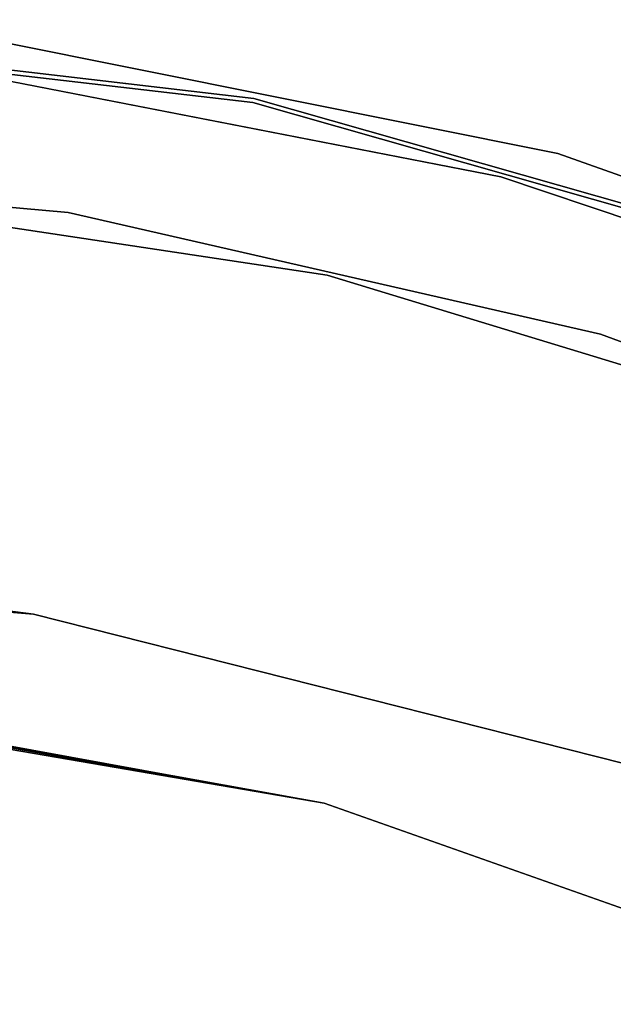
# Model space of a CAD drawing. Extents: x -91 to 91, y -91 to 262.
# Tile 364 of 480: x 7 to 14, y 39 to 51. Entities that reach past the tile are written whole.
import ezdxf

# ---------------------------------------------------------------- set-up
doc = ezdxf.new("R2010")
doc.units = 0
doc.header["$LTSCALE"] = 25.4
doc.layers.get('0').update_dxf_attribs({"linetype": 'CONTINUOUS'})

# ---------------------------------------------------------------- blocks, each defined once
blk = doc.blocks.new('ETE0_STL_1')
at = {"color": 0}
for p, q in [((1.809, 50.968, 327.508), (9.961, 50.018, 327.508)), ((9.961, 50.018, 160.508), (1.809, 50.968, 160.508)), ((9.961, 50.018, 160.508), (1.809, 50.968, 160.508)), ((1.809, 50.968, 327.508), (9.961, 50.018, 327.508)), ((9.971, 50.067, 327.508), (1.811, 51.018, 327.508)), ((1.811, 51.018, 160.508), (9.971, 50.067, 160.508)), ((9.971, 50.067, 327.508), (1.811, 51.018, 327.508)), ((1.811, 51.018, 160.508), (9.971, 50.067, 160.508)), ((13.637, 49.402, 162.508), (6.468, 50.84, 162.508)), ((6.468, 50.84, 164.508), (13.637, 49.402, 164.508)), ((6.468, 50.84, 164.508), (13.637, 49.402, 164.508)), ((13.637, 49.402, 162.508), (6.468, 50.84, 162.508)), ((12.949, 49.122, 327.508), (6.427, 50.392, 327.508)), ((6.427, 50.392, 321.008), (12.949, 49.122, 321.008)), ((12.949, 49.122, 327.508), (6.427, 50.392, 327.508)), ((6.427, 50.392, 321.008), (12.949, 49.122, 321.008)), ((9.961, 50.018, 327.508), (17.856, 47.772, 327.508)), ((17.856, 47.772, 160.508), (9.961, 50.018, 160.508)), ((9.961, 50.018, 160.508), (9.961, 50.018, 327.508)), ((9.961, 50.018, 160.508), (9.961, 50.018, 327.508)), ((17.856, 47.772, 160.508), (9.961, 50.018, 160.508)), ((9.961, 50.018, 327.508), (17.856, 47.772, 327.508)), ((17.873, 47.819, 327.508), (9.971, 50.067, 327.508)), ((9.971, 50.067, 160.508), (17.873, 47.819, 160.508)), ((9.971, 50.067, 327.508), (9.971, 50.067, 160.508)), ((17.873, 47.819, 327.508), (9.971, 50.067, 327.508)), ((9.971, 50.067, 160.508), (17.873, 47.819, 160.508)), ((9.971, 50.067, 327.508), (9.971, 50.067, 160.508)), ((20.529, 46.959, 162.508), (13.637, 49.402, 162.508)), ((13.637, 49.402, 164.508), (20.529, 46.959, 164.508)), ((13.637, 49.402, 164.508), (20.529, 46.959, 164.508)), ((13.637, 49.402, 164.508), (13.637, 49.402, 162.508)), ((20.529, 46.959, 162.508), (13.637, 49.402, 162.508)), ((13.637, 49.402, 164.508), (13.637, 49.402, 162.508)), ((1.173, 49.286, 327.508), (7.732, 48.69, 327.508)), ((7.732, 48.69, 321.008), (1.173, 49.286, 321.008)), ((7.732, 48.69, 321.008), (1.173, 49.286, 321.008)), ((1.173, 49.286, 327.508), (7.732, 48.69, 327.508)), ((19.25, 47.011, 327.508), (12.949, 49.122, 327.508)), ((12.949, 49.122, 321.008), (19.25, 47.011, 321.008)), ((12.949, 49.122, 327.508), (12.949, 49.122, 321.008)), ((19.25, 47.011, 327.508), (12.949, 49.122, 327.508)), ((12.949, 49.122, 321.008), (19.25, 47.011, 321.008)), ((12.949, 49.122, 327.508), (12.949, 49.122, 321.008)), ((10.857, 47.936, 327.508), (3.762, 49.006, 327.508)), ((3.762, 49.006, 328.508), (10.857, 47.936, 328.508)), ((3.762, 49.006, 328.508), (10.857, 47.936, 328.508)), ((10.857, 47.936, 327.508), (3.762, 49.006, 327.508)), ((7.732, 48.69, 327.508), (14.153, 47.225, 327.508)), ((14.153, 47.225, 321.008), (7.732, 48.69, 321.008)), ((7.732, 48.69, 321.008), (7.732, 48.69, 327.508)), ((7.732, 48.69, 321.008), (7.732, 48.69, 327.508)), ((14.153, 47.225, 321.008), (7.732, 48.69, 321.008)), ((7.732, 48.69, 327.508), (14.153, 47.225, 327.508)), ((17.721, 45.844, 327.508), (10.857, 47.936, 327.508)), ((10.857, 47.936, 328.508), (17.721, 45.844, 328.508)), ((10.857, 47.936, 328.508), (17.721, 45.844, 328.508)), ((10.857, 47.936, 328.508), (10.857, 47.936, 327.508)), ((17.721, 45.844, 327.508), (10.857, 47.936, 327.508)), ((10.857, 47.936, 328.508), (10.857, 47.936, 327.508)), ((14.153, 47.225, 327.508), (20.321, 44.917, 327.508)), ((20.321, 44.917, 321.008), (14.153, 47.225, 321.008)), ((14.153, 47.225, 321.008), (14.153, 47.225, 327.508)), ((14.153, 47.225, 321.008), (14.153, 47.225, 327.508)), ((20.321, 44.917, 321.008), (14.153, 47.225, 321.008)), ((14.153, 47.225, 327.508), (20.321, 44.917, 327.508)), ((7.316, 43.844), (0, 44.45)), ((0, 44.45, 158.5), (7.316, 43.844, 158.5)), ((0, 44.45, 158.5), (7.316, 43.844, 158.5)), ((7.316, 43.844), (0, 44.45)), ((0.549, 44.447, 8.483), (7.316, 43.844)), ((0.549, 44.447, 8.483), (7.316, 43.844)), ((1.615, 44.421, 8.746), (7.316, 43.844)), ((1.615, 44.421, 8.746), (7.316, 43.844)), ((7.316, 43.844), (2.585, 44.375, 9.255)), ((7.316, 43.844), (2.585, 44.375, 9.255)), ((3.405, 44.319, 9.981), (7.316, 43.844)), ((3.405, 44.319, 9.981), (7.316, 43.844)), ((4.029, 44.267, 10.886), (7.316, 43.844)), ((4.029, 44.267, 10.886), (7.316, 43.844)), ((7.316, 43.844), (4.418, 44.23, 11.912)), ((7.316, 43.844), (4.418, 44.23, 11.912)), ((7.316, 43.844, 158.5), (4.418, 44.23, 14.088)), ((7.316, 43.844, 158.5), (4.418, 44.23, 14.088)), ((4.55, 44.217, 13), (7.316, 43.844)), ((7.316, 43.844, 158.5), (4.55, 44.217, 13)), ((7.316, 43.844, 158.5), (4.55, 44.217, 13)), ((4.55, 44.217, 13), (7.316, 43.844)), ((7.316, 43.844, 158.5), (7.316, 43.844)), ((7.316, 43.844, 158.5), (14.433, 42.042, 158.5)), ((14.433, 42.042), (7.316, 43.844)), ((7.316, 43.844, 158.5), (7.316, 43.844)), ((7.316, 43.844, 158.5), (14.433, 42.042, 158.5)), ((14.433, 42.042), (7.316, 43.844)), ((10.822, 41.564, 158.5), (3.642, 42.795, 15.727)), ((10.822, 41.564, 158.5), (3.642, 42.795, 15.727)), ((10.822, 41.564, 158.5), (3.642, 42.795, 158.5)), ((3.642, 42.795), (10.822, 41.564)), ((10.822, 41.564, 158.5), (3.642, 42.795, 158.5)), ((3.642, 42.795), (10.822, 41.564)), ((4.029, 42.761, 15.114), (10.822, 41.564, 158.5)), ((10.822, 41.564), (4.029, 42.761, 10.886)), ((10.822, 41.564), (4.029, 42.761, 10.886)), ((4.029, 42.761, 15.114), (10.822, 41.564, 158.5)), ((10.822, 41.564), (4.417, 42.722, 14.093)), ((4.417, 42.722, 14.093), (10.822, 41.564, 158.5)), ((4.417, 42.722, 14.093), (10.822, 41.564, 158.5)), ((10.822, 41.564), (4.417, 42.722, 14.093)), ((10.822, 41.564), (4.418, 42.722, 11.912)), ((10.822, 41.564), (4.418, 42.722, 11.912)), ((4.55, 42.708, 13), (10.822, 41.564)), ((4.55, 42.708, 13), (10.822, 41.564)), ((10.822, 41.564), (10.822, 41.564, 158.5)), ((10.822, 41.564), (10.822, 41.564, 158.5)), ((10.822, 41.564), (17.691, 39.137)), ((17.691, 39.137, 158.5), (10.822, 41.564, 158.5)), ((17.691, 39.137, 158.5), (10.822, 41.564, 158.5)), ((10.822, 41.564), (17.691, 39.137))]:
    blk.add_line(p, q, dxfattribs=at)

msp = doc.modelspace()

# ---------------------------------------------------------------- block references
at = {"color": 253}
msp.add_blockref('ETE0_STL_1', (0, 0), dxfattribs=at)

doc.saveas('drawing.dxf')
